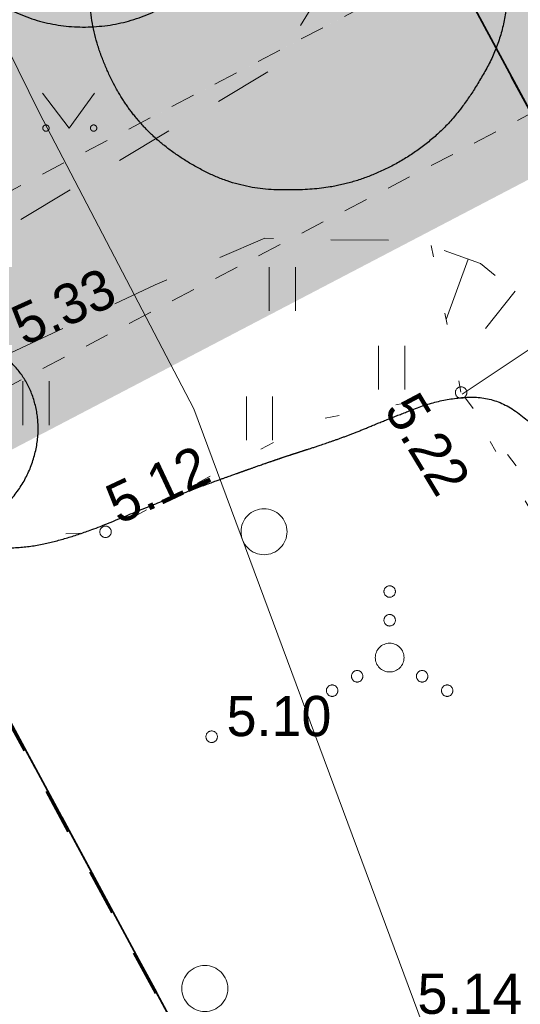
# Model space of a CAD drawing. Header units: metres. Extents: x 538891 to 1080079, y 6588829 to 13178720.
# Tile 313 of 656: x 539891 to 539900, y 6589086 to 6589104. Entities that reach past the tile are written whole.
import ezdxf

# ---------------------------------------------------------------- set-up
doc = ezdxf.new("R2010")
doc.units = ezdxf.units.M
doc.header["$LTSCALE"] = 0.4
for name, pattern in [('KATASTRIPIIR', [17.5, 10, -2.5, 2.5, -2.5]), ('KOLVIK', [3.125, 0.625, -2.5]), ('KRUUSKILL', [5, 2.5, -2.5]), ('NOLVAALL', [3, 0.5, -2.5]), ('VW-01 Short Dashed', [2.116125, 1.058062, -1.058062]), ('VW-02 Medium Dashed', [4, 2, -2])]:
    doc.linetypes.add(name, pattern=pattern)
for name, color, linetype in [('DENDRO', 7, 'Continuous'), ('GEO', 7, 'Continuous'), ('KINO_ASENDIPLAAN', 7, 'Continuous'), ('KINO_PINNAKATTED 2', 7, 'Continuous'), ('KINO_VÄIKEEHITISED', 7, 'Continuous')]:
    doc.layers.add(name, color=color, linetype=linetype)
doc.styles.add('HK Explorer Book', font='txt')
doc.linetypes.add('SI_VKBL', pattern='A,0,[1,SI_VKBL.shx,S=1,R=0,X=0,Y=-1.25],-53.74875', length=53.74875)

# ---------------------------------------------------------------- blocks, each defined once
blk = doc.blocks.new('Landscape Area-226')
at = {"linetype": 'Continuous', "lineweight": 0}
blk.add_hatch(color=254, dxfattribs=at).paths.add_polyline_path([(-67.467, 134.818), (-71.46, 132.781), (-67.19, 124.86), (0, 0), (5.553, -10.141), (15.558, -4.907), (-6.422, 38.156), (-7.334, 37.698), (-24.238, 70.61), (-25.128, 70.156), (-55.703, 130.057)])
blk = doc.blocks.new('Landscape Area-221')
at = {"linetype": 'Continuous', "lineweight": 0}
blk.add_hatch(color=254, dxfattribs=at).paths.add_polyline_path([(0, 0), (-0.273, 0.522), (-0.882, 0.668), (-131.852, -67.839), (-131.389, -68.725), (0, 0)])
blk = doc.blocks.new('MURU')
at = {"color": 7, "linetype": 'Continuous', "lineweight": 9}
for p, q in [((-0.927, 1.213), (0, 0)), ((0, 0), (0.891, 1.213))]:
    blk.add_line(p, q, dxfattribs=at)
for points in [[(-0.908, 0.028), (-0.901, 0.057), (-0.859, 0.099), (-0.802, 0.114), (-0.745, 0.099), (-0.703, 0.057), (-0.688, 0), (-0.703, -0.057), (-0.745, -0.099), (-0.802, -0.114), (-0.859, -0.099), (-0.901, -0.057), (-0.916, 0), (-0.908, 0.028)], [(0.749, 0.028), (0.757, 0.057), (0.799, 0.099), (0.856, 0.114), (0.912, 0.099), (0.954, 0.057), (0.969, 0), (0.954, -0.057), (0.912, -0.099), (0.856, -0.114), (0.799, -0.099), (0.757, -0.057), (0.742, 0), (0.749, 0.028)]]:
    blk.add_open_spline(points, degree=2, dxfattribs=at)
blk = doc.blocks.new('VQSA')
at = {"color": 7, "linetype": 'Continuous', "lineweight": 9, "flags": 128}
for points in [[(0.2, 2.3), (0.199, 2.28), (0.196, 2.261), (0.191, 2.242), (0.185, 2.223), (0.176, 2.206), (0.166, 2.189), (0.155, 2.173), (0.141, 2.159), (0.127, 2.145), (0.111, 2.134), (0.094, 2.124), (0.077, 2.115), (0.058, 2.109), (0.039, 2.104), (0.02, 2.101), (0, 2.1), (-0.02, 2.101), (-0.039, 2.104), (-0.058, 2.109), (-0.077, 2.115), (-0.094, 2.124), (-0.111, 2.134), (-0.127, 2.145), (-0.141, 2.159), (-0.155, 2.173), (-0.166, 2.189), (-0.176, 2.206), (-0.185, 2.223), (-0.191, 2.242), (-0.196, 2.261), (-0.199, 2.28), (-0.2, 2.3), (-0.199, 2.32), (-0.196, 2.339), (-0.191, 2.358), (-0.185, 2.377), (-0.176, 2.394), (-0.166, 2.411), (-0.155, 2.427), (-0.141, 2.441), (-0.127, 2.455), (-0.111, 2.466), (-0.094, 2.476), (-0.077, 2.485), (-0.058, 2.491), (-0.039, 2.496), (-0.02, 2.499), (0, 2.5), (0.02, 2.499), (0.039, 2.496), (0.058, 2.491), (0.077, 2.485), (0.094, 2.476), (0.111, 2.466), (0.127, 2.455), (0.141, 2.441), (0.155, 2.427), (0.166, 2.411), (0.176, 2.394), (0.185, 2.377), (0.191, 2.358), (0.196, 2.339), (0.199, 2.32)], [(0.2, 1.3), (0.199, 1.28), (0.196, 1.261), (0.191, 1.242), (0.185, 1.223), (0.176, 1.206), (0.166, 1.189), (0.155, 1.173), (0.141, 1.159), (0.127, 1.145), (0.111, 1.134), (0.094, 1.124), (0.077, 1.115), (0.058, 1.109), (0.039, 1.104), (0.02, 1.101), (0, 1.1), (-0.02, 1.101), (-0.039, 1.104), (-0.058, 1.109), (-0.077, 1.115), (-0.094, 1.124), (-0.111, 1.134), (-0.127, 1.145), (-0.141, 1.159), (-0.155, 1.173), (-0.166, 1.189), (-0.176, 1.206), (-0.185, 1.223), (-0.191, 1.242), (-0.196, 1.261), (-0.199, 1.28), (-0.2, 1.3), (-0.199, 1.32), (-0.196, 1.339), (-0.191, 1.358), (-0.185, 1.377), (-0.176, 1.394), (-0.166, 1.411), (-0.155, 1.427), (-0.141, 1.441), (-0.127, 1.455), (-0.111, 1.466), (-0.094, 1.476), (-0.077, 1.485), (-0.058, 1.491), (-0.039, 1.496), (-0.02, 1.499), (0, 1.5), (0.02, 1.499), (0.039, 1.496), (0.058, 1.491), (0.077, 1.485), (0.094, 1.476), (0.111, 1.466), (0.127, 1.455), (0.141, 1.441), (0.155, 1.427), (0.166, 1.411), (0.176, 1.394), (0.185, 1.377), (0.191, 1.358), (0.196, 1.339), (0.199, 1.32)], [(0.5, 0), (0.498, -0.049), (0.49, -0.098), (0.478, -0.145), (0.462, -0.191), (0.441, -0.236), (0.416, -0.278), (0.387, -0.317), (0.354, -0.354), (0.317, -0.387), (0.278, -0.416), (0.236, -0.441), (0.191, -0.462), (0.145, -0.478), (0.098, -0.49), (0.049, -0.498), (0, -0.5), (-0.049, -0.498), (-0.098, -0.49), (-0.145, -0.478), (-0.191, -0.462), (-0.236, -0.441), (-0.278, -0.416), (-0.317, -0.387), (-0.354, -0.354), (-0.387, -0.317), (-0.416, -0.278), (-0.441, -0.236), (-0.462, -0.191), (-0.478, -0.145), (-0.49, -0.098), (-0.498, -0.049), (-0.5, 0), (-0.498, 0.049), (-0.49, 0.098), (-0.478, 0.145), (-0.462, 0.191), (-0.441, 0.236), (-0.416, 0.278), (-0.387, 0.317), (-0.354, 0.354), (-0.317, 0.387), (-0.278, 0.416), (-0.236, 0.441), (-0.191, 0.462), (-0.145, 0.478), (-0.098, 0.49), (-0.049, 0.498), (0, 0.5), (0.049, 0.498), (0.098, 0.49), (0.145, 0.478), (0.191, 0.462), (0.236, 0.441), (0.278, 0.416), (0.317, 0.387), (0.354, 0.354), (0.387, 0.317), (0.416, 0.278), (0.441, 0.236), (0.462, 0.191), (0.478, 0.145), (0.49, 0.098), (0.498, 0.049)], [(-0.93, -0.65), (-0.931, -0.67), (-0.934, -0.689), (-0.939, -0.708), (-0.945, -0.727), (-0.954, -0.744), (-0.964, -0.761), (-0.975, -0.777), (-0.989, -0.791), (-1.003, -0.805), (-1.019, -0.816), (-1.036, -0.826), (-1.053, -0.835), (-1.072, -0.841), (-1.091, -0.846), (-1.11, -0.849), (-1.13, -0.85), (-1.15, -0.849), (-1.169, -0.846), (-1.188, -0.841), (-1.207, -0.835), (-1.224, -0.826), (-1.241, -0.816), (-1.257, -0.805), (-1.271, -0.791), (-1.285, -0.777), (-1.296, -0.761), (-1.306, -0.744), (-1.315, -0.727), (-1.321, -0.708), (-1.326, -0.689), (-1.329, -0.67), (-1.33, -0.65), (-1.329, -0.63), (-1.326, -0.611), (-1.321, -0.592), (-1.315, -0.573), (-1.306, -0.556), (-1.296, -0.539), (-1.285, -0.523), (-1.271, -0.509), (-1.257, -0.495), (-1.241, -0.484), (-1.224, -0.474), (-1.207, -0.465), (-1.188, -0.459), (-1.169, -0.454), (-1.15, -0.451), (-1.13, -0.45), (-1.11, -0.451), (-1.091, -0.454), (-1.072, -0.459), (-1.053, -0.465), (-1.036, -0.474), (-1.019, -0.484), (-1.003, -0.495), (-0.989, -0.509), (-0.975, -0.523), (-0.964, -0.539), (-0.954, -0.556), (-0.945, -0.573), (-0.939, -0.592), (-0.934, -0.611), (-0.931, -0.63)], [(1.33, -0.65), (1.329, -0.67), (1.326, -0.689), (1.321, -0.708), (1.315, -0.727), (1.306, -0.744), (1.296, -0.761), (1.285, -0.777), (1.271, -0.791), (1.257, -0.805), (1.241, -0.816), (1.224, -0.826), (1.207, -0.835), (1.188, -0.841), (1.169, -0.846), (1.15, -0.849), (1.13, -0.85), (1.11, -0.849), (1.091, -0.846), (1.072, -0.841), (1.053, -0.835), (1.036, -0.826), (1.019, -0.816), (1.003, -0.805), (0.989, -0.791), (0.975, -0.777), (0.964, -0.761), (0.954, -0.744), (0.945, -0.727), (0.939, -0.708), (0.934, -0.689), (0.931, -0.67), (0.93, -0.65), (0.931, -0.63), (0.934, -0.611), (0.939, -0.592), (0.945, -0.573), (0.954, -0.556), (0.964, -0.539), (0.975, -0.523), (0.989, -0.509), (1.003, -0.495), (1.019, -0.484), (1.036, -0.474), (1.053, -0.465), (1.072, -0.459), (1.091, -0.454), (1.11, -0.451), (1.13, -0.45), (1.15, -0.451), (1.169, -0.454), (1.188, -0.459), (1.207, -0.465), (1.224, -0.474), (1.241, -0.484), (1.257, -0.495), (1.271, -0.509), (1.285, -0.523), (1.296, -0.539), (1.306, -0.556), (1.315, -0.573), (1.321, -0.592), (1.326, -0.611), (1.329, -0.63)], [(-1.8, -1.15), (-1.801, -1.17), (-1.804, -1.189), (-1.809, -1.208), (-1.815, -1.227), (-1.824, -1.244), (-1.834, -1.261), (-1.845, -1.277), (-1.859, -1.291), (-1.873, -1.305), (-1.889, -1.316), (-1.906, -1.326), (-1.923, -1.335), (-1.942, -1.341), (-1.961, -1.346), (-1.98, -1.349), (-2, -1.35), (-2.02, -1.349), (-2.039, -1.346), (-2.058, -1.341), (-2.077, -1.335), (-2.094, -1.326), (-2.111, -1.316), (-2.127, -1.305), (-2.141, -1.291), (-2.155, -1.277), (-2.166, -1.261), (-2.176, -1.244), (-2.185, -1.227), (-2.191, -1.208), (-2.196, -1.189), (-2.199, -1.17), (-2.2, -1.15), (-2.199, -1.13), (-2.196, -1.111), (-2.191, -1.092), (-2.185, -1.073), (-2.176, -1.056), (-2.166, -1.039), (-2.155, -1.023), (-2.141, -1.009), (-2.127, -0.995), (-2.111, -0.984), (-2.094, -0.974), (-2.077, -0.965), (-2.058, -0.959), (-2.039, -0.954), (-2.02, -0.951), (-2, -0.95), (-1.98, -0.951), (-1.961, -0.954), (-1.942, -0.959), (-1.923, -0.965), (-1.906, -0.974), (-1.889, -0.984), (-1.873, -0.995), (-1.859, -1.009), (-1.845, -1.023), (-1.834, -1.039), (-1.824, -1.056), (-1.815, -1.073), (-1.809, -1.092), (-1.804, -1.111), (-1.801, -1.13)], [(2.2, -1.15), (2.199, -1.17), (2.196, -1.189), (2.191, -1.208), (2.185, -1.227), (2.176, -1.244), (2.166, -1.261), (2.155, -1.277), (2.141, -1.291), (2.127, -1.305), (2.111, -1.316), (2.094, -1.326), (2.077, -1.335), (2.058, -1.341), (2.039, -1.346), (2.02, -1.349), (2, -1.35), (1.98, -1.349), (1.961, -1.346), (1.942, -1.341), (1.923, -1.335), (1.906, -1.326), (1.889, -1.316), (1.873, -1.305), (1.859, -1.291), (1.845, -1.277), (1.834, -1.261), (1.824, -1.244), (1.815, -1.227), (1.809, -1.208), (1.804, -1.189), (1.801, -1.17), (1.8, -1.15), (1.801, -1.13), (1.804, -1.111), (1.809, -1.092), (1.815, -1.073), (1.824, -1.056), (1.834, -1.039), (1.845, -1.023), (1.859, -1.009), (1.873, -0.995), (1.889, -0.984), (1.906, -0.974), (1.923, -0.965), (1.942, -0.959), (1.961, -0.954), (1.98, -0.951), (2, -0.95), (2.02, -0.951), (2.039, -0.954), (2.058, -0.959), (2.077, -0.965), (2.094, -0.974), (2.111, -0.984), (2.127, -0.995), (2.141, -1.009), (2.155, -1.023), (2.166, -1.039), (2.176, -1.056), (2.185, -1.073), (2.191, -1.092), (2.196, -1.111), (2.199, -1.13)]]:
    blk.add_lwpolyline(points, close=True, dxfattribs=at)
blk = doc.blocks.new('METS')
at = {"color": 7, "linetype": 'Continuous', "lineweight": 9, "flags": 128}
blk.add_lwpolyline([(0.8, 0), (0.796, -0.078), (0.785, -0.156), (0.766, -0.232), (0.739, -0.306), (0.706, -0.377), (0.665, -0.444), (0.618, -0.508), (0.566, -0.566), (0.508, -0.618), (0.444, -0.665), (0.377, -0.706), (0.306, -0.739), (0.232, -0.766), (0.156, -0.785), (0.078, -0.796), (0, -0.8), (-0.078, -0.796), (-0.156, -0.785), (-0.232, -0.766), (-0.306, -0.739), (-0.377, -0.706), (-0.444, -0.665), (-0.508, -0.618), (-0.566, -0.566), (-0.618, -0.508), (-0.665, -0.444), (-0.706, -0.377), (-0.739, -0.306), (-0.766, -0.232), (-0.785, -0.156), (-0.796, -0.078), (-0.8, 0), (-0.796, 0.078), (-0.785, 0.156), (-0.766, 0.232), (-0.739, 0.306), (-0.706, 0.377), (-0.665, 0.444), (-0.618, 0.508), (-0.566, 0.566), (-0.508, 0.618), (-0.444, 0.665), (-0.377, 0.706), (-0.306, 0.739), (-0.232, 0.766), (-0.156, 0.785), (-0.078, 0.796), (0, 0.8), (0.078, 0.796), (0.156, 0.785), (0.232, 0.766), (0.306, 0.739), (0.377, 0.706), (0.444, 0.665), (0.508, 0.618), (0.566, 0.566), (0.618, 0.508), (0.665, 0.444), (0.706, 0.377), (0.739, 0.306), (0.766, 0.232), (0.785, 0.156), (0.796, 0.078)], close=True, dxfattribs=at)
blk = doc.blocks.new('HEIN')
at = {"color": 7, "linetype": 'Continuous', "lineweight": 9}
for p, q in [((-0.455, 0.761), (-0.455, -0.761)), ((0.455, 0.761), (0.455, -0.761))]:
    blk.add_line(p, q, dxfattribs=at)

msp = doc.modelspace()

# ---------------------------------------------------------------- hatches: boundary and pattern name
at = {"layer": 'KINO_PINNAKATTED 2', "linetype": 'Continuous', "lineweight": 0, "true_color": 0xdbccc4}
h = msp.add_hatch(color=254, dxfattribs=at)
h.paths.add_polyline_path([(539967.0537, 6589211.4088), (539962.2785, 6589208.9716), (539960.1138, 6589213.2128), (539960.1574, 6589213.3473), (539960.4697, 6589214.5825), (539957.6024, 6589213.1153), (539951.9214, 6589190.9537), (539951.9214, 6589190.9537), (539948.0999, 6589176.047), (539935.7422, 6589169.7397), (539935.7422, 6589169.7397), (539931.3068, 6589167.532), (539932.6288, 6589165.0519), (539947.1922, 6589172.4705), (539943.3726, 6589157.5796), (539932.7799, 6589152.1729), (539934.035, 6589149.7139), (539942.3482, 6589153.957), (539934.5152, 6589123.4149), (539912.8264, 6589112.0702), (539902.6168, 6589132.0734), (539901.5693, 6589131.5387), (539911.7845, 6589111.5252), (539898.8503, 6589104.7597), (539879.4769, 6589142.717), (539891.922, 6589149.0906), (539891.1946, 6589148.7193), (539890.5899, 6589149.9039), (539891.7748, 6589150.5087), (539892.3792, 6589149.3247), (539892.4679, 6589149.3701), (539900.9646, 6589132.7233), (539902.0122, 6589133.258), (539902.3164, 6589132.662), (539901.9667, 6589133.3471), (539932.6722, 6589149.0192), (539928.1215, 6589157.9349), (539933.2164, 6589160.5354), (539929.3159, 6589168.1774), (539930.6785, 6589168.8729), (539933.7737, 6589170.4527), (539926.6682, 6589184.3741), (539923.5728, 6589182.7942), (539928.7283, 6589172.6939), (539930.0284, 6589170.1466), (539925.2524, 6589167.7089), (539925.2978, 6589167.6198), (539920.4324, 6589165.1365), (539920.4324, 6589165.1365), (539917.2482, 6589163.5113), (539916.6628, 6589164.6579), (539910.3833, 6589161.4528), (539910.9686, 6589160.3061), (539904.5105, 6589157.0099), (539903.9258, 6589158.1569), (539894.1454, 6589153.165), (539890.8302, 6589159.6604), (539887.9627, 6589158.1968), (539891.8632, 6589150.5547), (539878.8635, 6589143.9188), (539875.59, 6589150.3324), (539874.692, 6589149.874), (539858.3249, 6589181.7138), (539870.9536, 6589188.1594), (539870.3464, 6589189.3428), (539856.8347, 6589182.4464), (539846.4252, 6589202.8212), (539859.9462, 6589209.7224), (539859.2512, 6589211.084), (539845.7366, 6589204.1706), (539823.2475, 6589248.2518), (539838.1247, 6589255.8451), (539859.9649, 6589213.0517), (539861.0759, 6589213.6249), (539839.2375, 6589256.4112), (539853.9616, 6589263.9128), (539860.1934, 6589251.703), (539861.4209, 6589252.3295), (539855.9412, 6589263.0656), (539918.3983, 6589294.9445), (539917.4891, 6589296.7252), (539909.8614, 6589292.8329), (539911.2717, 6589298.5181), (539909.7981, 6589298.5207), (539908.1735, 6589291.9714), (539857.1265, 6589265.917), (539856.3685, 6589267.4022), (539809.1504, 6589243.3021), (539810.0597, 6589241.5207), (539814.0524, 6589243.5586), (539825.8172, 6589238.7979), (539856.3911, 6589178.8962), (539857.2889, 6589179.3545), (539874.2092, 6589146.4386), (539875.0979, 6589146.8972), (539897.078, 6589103.8327), (539883.238, 6589096.5935), (539884.6809, 6589093.9634), (539900.4644, 6589102.1187), (540015.6515, 6589162.4696), (540002.6107, 6589165.5585), (540005.2683, 6589160.4235), (539958.3253, 6589135.8241), (539947.6806, 6589156.6795), (539959.0325, 6589162.4735), (539960.5288, 6589163.2373), (539960.5288, 6589163.2373), (539971.4851, 6589168.8293), (539973.2657, 6589169.7382), (539973.2657, 6589169.7382), (539984.2214, 6589175.33), (539986.0026, 6589176.2391), (539986.0026, 6589176.2391), (539994.7645, 6589180.7112), (539993.5098, 6589183.1695), (539975.9966, 6589174.2307), (539970.7504, 6589184.5092), (539988.2636, 6589193.448), (539987.659, 6589194.6326), (539971.4642, 6589186.3667), (539965.6133, 6589197.83), (539964.3841, 6589197.2024), (539970.2348, 6589185.7393), (539951.0404, 6589175.9424), (539950.7342, 6589176.5425), (539954.7971, 6589192.1738), (539954.8709, 6589192.4591), (539981.7628, 6589206.1848), (539981.1581, 6589207.3694), (539974.7897, 6589204.1189), (539972.1882, 6589209.213), (539970.5972, 6589208.401), (539969.297, 6589210.9484), (539967.7049, 6589210.1357)])
h.paths.add_polyline_path([(539908.4323, 6589141.4636), (539909.778, 6589138.8272), (539914.6437, 6589141.3106), (539913.2977, 6589143.9469)])
h.paths.add_polyline_path([(539968.1067, 6589205.6366), (539966.1583, 6589209.455), (539962.8831, 6589207.787), (539963.5332, 6589206.5133), (539960.349, 6589204.8881), (539963.6449, 6589198.4306), (539966.9182, 6589200.1013), (539973.2866, 6589203.3517), (539971.2909, 6589207.2619)])
h.paths.add_polyline_path([(539924.9602, 6589164.3488), (539921.6869, 6589162.6781), (539923.0325, 6589160.0417), (539926.3058, 6589161.7123)])
h.paths.add_polyline_path([(539901.8161, 6589134.7634), (539906.6828, 6589137.2474), (539904.037, 6589142.4312), (539899.1702, 6589139.9472)])
h.paths.add_polyline_path([(539974.8125, 6589173.6264), (539969.5659, 6589183.9046), (539951.6451, 6589174.7578), (539956.8912, 6589164.4793)])
h.paths.add_polyline_path([(539946.7091, 6589161.0569), (539946.6885, 6589160.8773), (539947.3386, 6589159.6036), (539955.3882, 6589163.7122), (539950.7933, 6589172.7176), (539949.6034, 6589172.1103), (539949.5452, 6589171.9683)])
h.paths.add_polyline_path([(539917.2687, 6589155.6066), (539918.6143, 6589152.9702), (539925.0718, 6589156.2661), (539923.7262, 6589158.9025)])
h.paths.add_polyline_path([(539905.1819, 6589147.832), (539906.5275, 6589145.1955), (539912.985, 6589148.4915), (539911.6394, 6589151.1279)])
h.paths.add_polyline_path([(539910.2956, 6589153.5407), (539913.5689, 6589155.2114), (539912.2233, 6589157.8478), (539908.95, 6589156.1771)])
h.paths.add_polyline_path([(539815.7403, 6589244.4201), (539824.8186, 6589240.7544), (539821.4581, 6589247.3385)])
h.paths.add_polyline_path([(539953.3771, 6589140.0196), (539945.4996, 6589155.4534), (539945.3405, 6589155.3728), (539937.5517, 6589125.0032), (539956.0917, 6589134.7009)])
h.paths.add_polyline_path([(539899.4864, 6589151.3469), (539896.2131, 6589149.6762), (539897.5587, 6589147.0398), (539900.832, 6589148.7105)])
h.paths.add_polyline_path([(539920.5185, 6589149.2378), (539921.8648, 6589146.6018), (539921.8648, 6589146.6018), (539922.5149, 6589145.3281), (539928.9724, 6589148.624), (539928.2768, 6589149.9868), (539926.6843, 6589149.1739), (539926.0339, 6589150.4475), (539924.4425, 6589149.6352), (539923.1423, 6589152.1826), (539919.869, 6589150.5119), (539920.5191, 6589149.2382)])

# ---------------------------------------------------------------- linework, layer by layer
at = {"layer": 'DENDRO', "color": 82, "linetype": 'Continuous', "lineweight": 25, "true_color": 0x33cc00}
for points in [[(539889.3314, 6589106.359), (539889.3289, 6589107.1434), (539890.1042, 6589108.5125), (539891.4521, 6589109.3152), (539893.0114, 6589109.3362), (539894.3642, 6589108.5701), (539895.1481, 6589107.222), (539895.1531, 6589105.6533), (539894.3777, 6589104.2842), (539893.0298, 6589103.4816), (539891.4706, 6589103.4605), (539890.1177, 6589104.2266), (539889.3338, 6589105.5747), (539889.3314, 6589106.359)], [(539888.0237, 6589096.6031), (539888.1407, 6589097.0634), (539888.79, 6589097.7856), (539889.6806, 6589098.1158), (539890.5739, 6589097.9656), (539891.2305, 6589097.3752), (539891.4744, 6589096.5029), (539891.2404, 6589095.5823), (539890.591, 6589094.8602), (539889.7004, 6589094.5299), (539888.8072, 6589094.6801), (539888.1506, 6589095.2705), (539887.9066, 6589096.1428), (539888.0237, 6589096.6031)], [(539895.8692, 6589096.0483), (539895.671, 6589095.9839), (539895.2709, 6589095.8462), (539895.0661, 6589095.7729), (539894.9752, 6589095.7405), (539894.8155, 6589095.6834), (539894.3492, 6589095.5184), (539893.2983, 6589095.1152), (539892.1623, 6589094.6371), (539891.1128, 6589094.3721), (539889.9071, 6589094.4674), (539888.5512, 6589094.9051), (539887.27, 6589095.1497), (539886.3211, 6589095.0429), (539885.356, 6589094.7079), (539883.979, 6589093.9303), (539882.388, 6589092.9638), (539880.8048, 6589092.2913), (539879.2774, 6589091.6802), (539877.828, 6589090.8249), (539876.6639, 6589089.5447), (539876.379, 6589088.0802), (539876.8067, 6589086.8534), (539877.6871, 6589085.5258), (539879.2796, 6589083.8819), (539880.7421, 6589082.621), (539882.1486, 6589081.5082), (539883.5481, 6589080.483), (539884.5684, 6589079.538), (539885.3476, 6589078.598), (539886.1215, 6589077.3665), (539886.9267, 6589075.7139), (539887.7539, 6589073.744), (539888.5691, 6589071.687), (539889.3416, 6589069.7544), (539890.0411, 6589068.1577), (539890.6332, 6589067.1287), (539891.1101, 6589066.7587), (539891.5131, 6589066.8797), (539891.8796, 6589067.3434), (539892.2476, 6589067.9984), (539892.7574, 6589068.8653), (539893.671, 6589069.8093), (539895.0149, 6589070.5674), (539896.6699, 6589071.1354), (539898.4824, 6589071.6765), (539899.7992, 6589072.3381), (539900.3979, 6589073.0174), (539900.732, 6589073.852), (539900.8204, 6589075.2376), (539900.7496, 6589076.8982), (539900.8967, 6589078.3899), (539901.0767, 6589079.7925), (539901.0181, 6589081.2319), (539900.6839, 6589082.7214), (539900.4438, 6589084.0813), (539900.6689, 6589085.1298), (539901.3048, 6589085.9031), (539902.0601, 6589086.5586), (539902.6914, 6589087.2277), (539903.0939, 6589087.9563), (539903.1609, 6589088.7865), (539902.8899, 6589089.7282), (539902.4717, 6589090.7305), (539902.0966, 6589091.7409), (539901.7672, 6589092.7876), (539901.3812, 6589093.949), (539900.8587, 6589095.2627), (539900.1943, 6589096.4211), (539899.3827, 6589097.0447), (539898.4666, 6589097.0158), (539897.5777, 6589096.683), (539896.8499, 6589096.3787), (539896.2957, 6589096.1857), (539895.9684, 6589096.0805), (539895.8692, 6589096.0483)]]:
    msp.add_open_spline(points, degree=2, dxfattribs=at)
at = {"layer": 'DENDRO', "color": 30, "linetype": 'Continuous', "lineweight": 25, "true_color": 0xff7f00}
msp.add_open_spline([(539893.1483, 6589101.8556), (539893.169, 6589101.8313), (539893.1897, 6589101.807), (539893.5837, 6589101.3536), (539894.8352, 6589100.6674), (539896.1969, 6589100.6134), (539897.1642, 6589100.8351), (539898.0866, 6589101.3365), (539898.844, 6589102.081), (539899.5967, 6589103.452), (539899.5718, 6589105.1827), (539899.086, 6589106.2319), (539898.5352, 6589106.9456), (539897.7191, 6589107.4863), (539896.6538, 6589107.9287), (539895.2247, 6589107.806), (539894.2648, 6589107.4446), (539893.4112, 6589106.8128), (539892.7719, 6589105.9802), (539892.4015, 6589105.0595), (539892.2537, 6589103.6996), (539892.727, 6589102.3667), (539893.1069, 6589101.9041), (539893.1276, 6589101.8798), (539893.1483, 6589101.8556)], degree=2, knots=[0, 0, 0, 0.0027796, 0.0027796, 0.0551181, 0.1074565, 0.159795, 0.2121335, 0.2644719, 0.3168104, 0.3691489, 0.4214874, 0.4738258, 0.5261643, 0.5785028, 0.6308412, 0.6831797, 0.7355182, 0.7878566, 0.8401951, 0.8925336, 0.944872, 0.9972105, 0.9972105, 1, 1, 1], dxfattribs=at)
at = {"layer": 'GEO', "color": 8, "linetype": 'Continuous', "lineweight": 9, "true_color": 0x7d7d7d}
for p, q in [((539898.8894, 6589099.4315), (539898.5076, 6589098.3837)), ((539899.7071, 6589098.8719), (539899.19, 6589098.2233)), ((539900.3757, 6589098.1443), (539898.7853, 6589097.0807))]:
    msp.add_line(p, q, dxfattribs=at)
at = {"layer": 'GEO', "color": 35, "linetype": 'KATASTRIPIIR', "lineweight": 35, "true_color": 0xb1703a, "flags": 128}
for points in [[(539909.52, 6589298.37), (539963.84, 6589287.14), (540025.24, 6589164.24), (540045.59, 6589125.76), (540065.9, 6589087.26), (540023.2, 6589062.87), (539981.09, 6589035.92), (539947.18, 6589014.22), (539893.01, 6589114.94), (539881.52, 6589108.74), (539808.69, 6589244.05), (539909.52, 6589298.37)], [(539893.01, 6589114.94), (539947.18, 6589014.22), (539936.27, 6589007.24), (539887.49, 6589097.77), (539881.52, 6589108.74), (539893.01, 6589114.94)], [(539887.49, 6589097.77), (539936.27, 6589007.24), (539874.29, 6588967.61), (539829.37, 6588938.85), (539778.33, 6589038.96), (539826.75, 6589065.04), (539887.49, 6589097.77)]]:
    msp.add_lwpolyline(points, dxfattribs=at)
at = {"layer": 'GEO', "color": 8, "linetype": 'SI_VKBL', "lineweight": 9, "true_color": 0x7d7d7d, "flags": 128}
msp.add_lwpolyline([(539803.1195, 6589259.0032), (539806.7885, 6589252.1968), (539809.7763, 6589247.0582), (539811.2703, 6589244.9567), (539813.5226, 6589242.4874), (539815.8675, 6589241.0552), (539817.7171, 6589240.4048), (539817.8847, 6589239.3354), (539821.3245, 6589233.0232), (539846.6839, 6589186.1342), (539851.1872, 6589178.0271), (539860.5927, 6589159.6673), (539864.944, 6589150.546), (539876.7896, 6589132.7701), (539880.695, 6589124.9487), (539885.0572, 6589114.9424), (539891.4312, 6589101.9859), (539894.1238, 6589096.8287), (539898.5026, 6589085.0296), (539906.2816, 6589072.3686), (539911.8734, 6589062.4508), (539930.3202, 6589026.6802), (539934.1068, 6589021.6489), (539940.8802, 6589011.8014), (539941.97, 6589011.0603), (539943.36, 6589010.9872), (539972.9864, 6589029.2298), (539980.0117, 6589033.6053), (539981.4607, 6589033.4791), (539984.6163, 6589029.1589), (539986.8265, 6589025.4678)], dxfattribs=at)
at = {"layer": 'GEO', "color": 8, "linetype": 'KRUUSKILL', "lineweight": 9, "true_color": 0x7d7d7d, "flags": 128}
for points in [[(539873.5816, 6589090.5284), (539883.628, 6589095.611), (539888.927, 6589098.811), (539895.522, 6589102.76), (539896.207, 6589103.876), (539896.327, 6589104.925), (539896.034, 6589105.78), (539895.871, 6589106.27), (539892.717, 6589111.764), (539888.709, 6589119.592), (539884.919, 6589126.599), (539881.162, 6589133.813), (539878.11, 6589139.353)], [(539911.055, 6589034.908), (539919.845, 6589031.584), (539931.692, 6589026.662), (539936.9278, 6589024.7374), (539937.2322, 6589028.5225), (539936.169, 6589031.608), (539935.118, 6589033.782), (539932.3684, 6589038.0109), (539930.466, 6589042.276), (539928.989, 6589044.558), (539926.779, 6589047.869), (539924.871, 6589050.718), (539919.911, 6589058.973), (539915.57, 6589067.785), (539911.294, 6589076.137), (539909.515, 6589080.05), (539906.641, 6589086.548), (539901.934, 6589095.814), (539900.097, 6589098.561), (539899.1026, 6589099.3539), (539897.999, 6589099.756), (539895.876, 6589099.775), (539895.3563, 6589099.7939), (539893.451, 6589098.987), (539890.937, 6589097.799), (539883.419, 6589093.898), (539874.4329, 6589089.31)]]:
    msp.add_lwpolyline(points, dxfattribs=at)
at = {"layer": 'GEO', "color": 8, "linetype": 'NOLVAALL', "lineweight": 9, "true_color": 0x7d7d7d, "flags": 128}
msp.add_lwpolyline([(539898.2454, 6589099.6662), (539898.768, 6589097.11), (539901.447, 6589092.579), (539904.1564, 6589087.2415), (539906.312, 6589082.995), (539912.181, 6589069.297), (539913.6363, 6589066.1301), (539915.3084, 6589062.1073), (539914.135, 6589059.932), (539911.591, 6589062.701), (539908.2237, 6589064.3823), (539905.019, 6589068.793), (539903.753, 6589071.988), (539900.8277, 6589078.4379), (539896.539, 6589079.626), (539890.6194, 6589078.5926), (539887.3191, 6589076.9288), (539884.14, 6589074.8414)], dxfattribs=at)
at = {"layer": 'GEO', "color": 252, "linetype": 'KOLVIK', "lineweight": 9, "true_color": 0x888888, "flags": 128}
msp.add_lwpolyline([(539874.9635, 6589088.5693), (539880.0663, 6589091.2502), (539887.3843, 6589095.2469), (539889.2826, 6589094.523), (539892.586, 6589094.687), (539896.253, 6589096.638), (539898.768, 6589097.11), (539902.028, 6589092.771), (539903.5931, 6589088.705), (539903.516, 6589087.4279), (539900.8099, 6589085.6506), (539900.4308, 6589083.7101), (539901.1272, 6589079.8378), (539902.831, 6589074.482), (539902.2643, 6589073.5673), (539899.0044, 6589072.6403), (539895.7431, 6589070.3958), (539891.2759, 6589065.7986)], dxfattribs=at)
at = {"layer": 'GEO', "color": 8, "linetype": 'Continuous', "lineweight": 9, "true_color": 0x7d7d7d, "flags": 128}
for points in [[(539898.868, 6589097.11), (539898.8675, 6589097.1002), (539898.8661, 6589097.0905), (539898.8637, 6589097.081), (539898.8604, 6589097.0717), (539898.8562, 6589097.0629), (539898.8511, 6589097.0544), (539898.8453, 6589097.0466), (539898.8387, 6589097.0393), (539898.8314, 6589097.0327), (539898.8236, 6589097.0269), (539898.8151, 6589097.0218), (539898.8063, 6589097.0176), (539898.797, 6589097.0143), (539898.7875, 6589097.0119), (539898.7778, 6589097.0105), (539898.768, 6589097.01), (539898.7582, 6589097.0105), (539898.7485, 6589097.0119), (539898.739, 6589097.0143), (539898.7297, 6589097.0176), (539898.7209, 6589097.0218), (539898.7124, 6589097.0269), (539898.7046, 6589097.0327), (539898.6973, 6589097.0393), (539898.6907, 6589097.0466), (539898.6849, 6589097.0544), (539898.6798, 6589097.0629), (539898.6756, 6589097.0717), (539898.6723, 6589097.081), (539898.6699, 6589097.0905), (539898.6685, 6589097.1002), (539898.668, 6589097.11), (539898.6685, 6589097.1198), (539898.6699, 6589097.1295), (539898.6723, 6589097.139), (539898.6756, 6589097.1483), (539898.6798, 6589097.1571), (539898.6849, 6589097.1656), (539898.6907, 6589097.1734), (539898.6973, 6589097.1807), (539898.7046, 6589097.1873), (539898.7124, 6589097.1931), (539898.7209, 6589097.1982), (539898.7297, 6589097.2024), (539898.739, 6589097.2057), (539898.7485, 6589097.2081), (539898.7582, 6589097.2095), (539898.768, 6589097.21), (539898.7778, 6589097.2095), (539898.7875, 6589097.2081), (539898.797, 6589097.2057), (539898.8063, 6589097.2024), (539898.8151, 6589097.1982), (539898.8236, 6589097.1931), (539898.8314, 6589097.1873), (539898.8387, 6589097.1807), (539898.8453, 6589097.1734), (539898.8511, 6589097.1656), (539898.8562, 6589097.1571), (539898.8604, 6589097.1483), (539898.8637, 6589097.139), (539898.8661, 6589097.1295), (539898.8675, 6589097.1198)], [(539892.686, 6589094.687), (539892.6855, 6589094.6772), (539892.6841, 6589094.6675), (539892.6817, 6589094.658), (539892.6784, 6589094.6487), (539892.6742, 6589094.6399), (539892.6691, 6589094.6314), (539892.6633, 6589094.6236), (539892.6567, 6589094.6163), (539892.6494, 6589094.6097), (539892.6416, 6589094.6039), (539892.6331, 6589094.5988), (539892.6243, 6589094.5946), (539892.615, 6589094.5913), (539892.6055, 6589094.5889), (539892.5958, 6589094.5875), (539892.586, 6589094.587), (539892.5762, 6589094.5875), (539892.5665, 6589094.5889), (539892.557, 6589094.5913), (539892.5477, 6589094.5946), (539892.5389, 6589094.5988), (539892.5304, 6589094.6039), (539892.5226, 6589094.6097), (539892.5153, 6589094.6163), (539892.5087, 6589094.6236), (539892.5029, 6589094.6314), (539892.4978, 6589094.6399), (539892.4936, 6589094.6487), (539892.4903, 6589094.658), (539892.4879, 6589094.6675), (539892.4865, 6589094.6772), (539892.486, 6589094.687), (539892.4865, 6589094.6968), (539892.4879, 6589094.7065), (539892.4903, 6589094.716), (539892.4936, 6589094.7253), (539892.4978, 6589094.7341), (539892.5029, 6589094.7426), (539892.5087, 6589094.7504), (539892.5153, 6589094.7577), (539892.5226, 6589094.7643), (539892.5304, 6589094.7701), (539892.5389, 6589094.7752), (539892.5477, 6589094.7794), (539892.557, 6589094.7827), (539892.5665, 6589094.7851), (539892.5762, 6589094.7865), (539892.586, 6589094.787), (539892.5958, 6589094.7865), (539892.6055, 6589094.7851), (539892.615, 6589094.7827), (539892.6243, 6589094.7794), (539892.6331, 6589094.7752), (539892.6416, 6589094.7701), (539892.6494, 6589094.7643), (539892.6567, 6589094.7577), (539892.6633, 6589094.7504), (539892.6691, 6589094.7426), (539892.6742, 6589094.7341), (539892.6784, 6589094.7253), (539892.6817, 6589094.716), (539892.6841, 6589094.7065), (539892.6855, 6589094.6968)], [(539894.531, 6589091.122), (539894.5305, 6589091.1122), (539894.5291, 6589091.1025), (539894.5267, 6589091.093), (539894.5234, 6589091.0837), (539894.5192, 6589091.0749), (539894.5141, 6589091.0664), (539894.5083, 6589091.0586), (539894.5017, 6589091.0513), (539894.4944, 6589091.0447), (539894.4866, 6589091.0389), (539894.4781, 6589091.0338), (539894.4693, 6589091.0296), (539894.46, 6589091.0263), (539894.4505, 6589091.0239), (539894.4408, 6589091.0225), (539894.431, 6589091.022), (539894.4212, 6589091.0225), (539894.4115, 6589091.0239), (539894.402, 6589091.0263), (539894.3927, 6589091.0296), (539894.3839, 6589091.0338), (539894.3754, 6589091.0389), (539894.3676, 6589091.0447), (539894.3603, 6589091.0513), (539894.3537, 6589091.0586), (539894.3479, 6589091.0664), (539894.3428, 6589091.0749), (539894.3386, 6589091.0837), (539894.3353, 6589091.093), (539894.3329, 6589091.1025), (539894.3315, 6589091.1122), (539894.331, 6589091.122), (539894.3315, 6589091.1318), (539894.3329, 6589091.1415), (539894.3353, 6589091.151), (539894.3386, 6589091.1603), (539894.3428, 6589091.1691), (539894.3479, 6589091.1776), (539894.3537, 6589091.1854), (539894.3603, 6589091.1927), (539894.3676, 6589091.1993), (539894.3754, 6589091.2051), (539894.3839, 6589091.2102), (539894.3927, 6589091.2144), (539894.402, 6589091.2177), (539894.4115, 6589091.2201), (539894.4212, 6589091.2215), (539894.431, 6589091.222), (539894.4408, 6589091.2215), (539894.4505, 6589091.2201), (539894.46, 6589091.2177), (539894.4693, 6589091.2144), (539894.4781, 6589091.2102), (539894.4866, 6589091.2051), (539894.4944, 6589091.1993), (539894.5017, 6589091.1927), (539894.5083, 6589091.1854), (539894.5141, 6589091.1776), (539894.5192, 6589091.1691), (539894.5234, 6589091.1603), (539894.5267, 6589091.151), (539894.5291, 6589091.1415), (539894.5305, 6589091.1318)]]:
    msp.add_lwpolyline(points, close=True, dxfattribs=at)
at = {"layer": 'KINO_ASENDIPLAAN', "color": 140, "linetype": 'VW-02 Medium Dashed', "lineweight": 70, "true_color": 0x00bfff, "flags": 128}
msp.add_lwpolyline([(539941.0048, 6589300.3454), (539940.5217, 6589296.9546), (539974.3604, 6589288.4827), (539975.01, 6589291.078), (540000.3128, 6589286.6251), (540002.9731, 6589249.9773), (539993.0762, 6589225.0232), (540063.9301, 6589088.0629), (540060.1052, 6589086.0133), (540027.1158, 6589148.1533), (539896.3148, 6589081.3922), (539881.52, 6589108.74), (539807.2305, 6589245.4858), (539909.52, 6589298.37), (539917.166, 6589297.2556), (539927.194, 6589303.7472)], close=True, dxfattribs=at)
at = {"layer": 'KINO_VÄIKEEHITISED', "color": 7, "linetype": 'VW-01 Short Dashed', "lineweight": 18}
for p, q in [((540015.6283, 6589162.4578), (539884.6812, 6589093.9627)), ((539883.238, 6589096.5935), (539897.078, 6589103.8327))]:
    msp.add_line(p, q, dxfattribs=at)

# ---------------------------------------------------------------- block references
at = {"layer": 'GEO', "color": 8, "true_color": 0x7d7d7d, "xscale": 0.5, "yscale": 0.5, "zscale": 0.5}
for name, p in [('MURU', (539891.9514, 6589101.712)), ('HEIN', (539895.6614, 6589098.9106)), ('HEIN', (539897.5603, 6589097.5428)), ('HEIN', (539891.378, 6589096.9251)), ('HEIN', (539895.264, 6589096.6604)), ('METS', (539895.3416, 6589094.6886)), ('VQSA', (539897.526, 6589092.4982)), ('METS', (539894.3129, 6589086.7407))]:
    msp.add_blockref(name, p, dxfattribs=at)
at = {"layer": 'KINO_PINNAKATTED 2', "color": 7}
for name, p in [('Landscape Area-226', (539881.52, 6589108.74)), ('Landscape Area-221', (540016.5334, 6589161.8018))]:
    msp.add_blockref(name, p, dxfattribs=at)

# ---------------------------------------------------------------- texts
at = {"layer": 'GEO', "color": 8, "true_color": 0x7d7d7d, "char_height": 0.7, "attachment_point": 7, "line_spacing_factor": 0.25, "style": 'HK Explorer Book'}
for s, insert, rotation in [(' 5.33', (539890.937, 6589097.799), 24.38393), (' 5.22', (539897.2733, 6589097.0301), 301.21571), (' 5.12', (539892.586, 6589094.687), 25.14638)]:
    msp.add_mtext(s, dxfattribs=dict(at, insert=insert, rotation=rotation))
for s, insert in [(' 5.10', (539894.431, 6589091.122)), (' 5.14', (539897.75, 6589086.29))]:
    msp.add_mtext(s, dxfattribs=dict(at, insert=insert))

doc.saveas('drawing.dxf')
